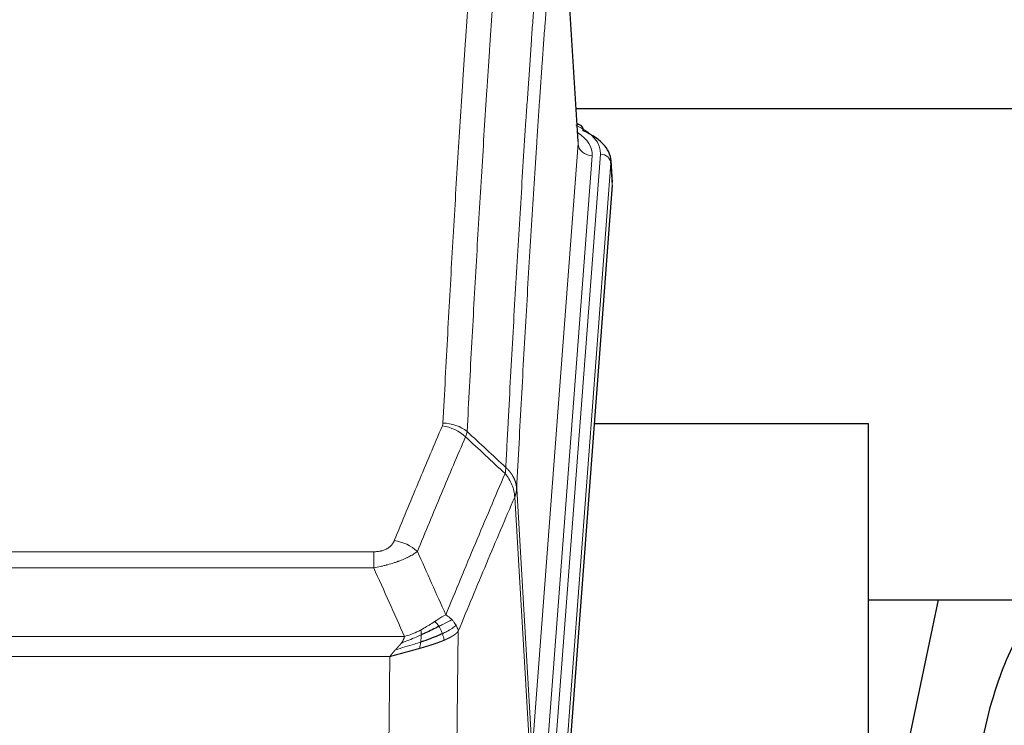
# Model space of a CAD drawing. Header units: inches. Extents: x 0 to 23760, y -13 to 16800.
# Tile 259 of 279: x 19527 to 19807, y 13836 to 14036. Entities that reach past the tile are written whole.
import ezdxf

# ---------------------------------------------------------------- set-up
doc = ezdxf.new("R2010")
doc.units = ezdxf.units.IN
doc.layers.add('1', color=7, linetype='Continuous', true_color=0xffffff)

msp = doc.modelspace()

# ---------------------------------------------------------------- linework, layer by layer
at = {"layer": '1', "color": 110, "linetype": 'Continuous', "lineweight": 13}
for p, q in [((19686.157, 14001.044), (19680.909, 14087.634)), ((19673.09, 13828.271), (19686.157, 14001.044)), ((19679.43, 13824.692), (19692.54, 13998.053)), ((19690.149, 13997.618), (19677.082, 13824.845)), ((19695.534, 13995.483), (19682.424, 13822.122)), ((19695.915, 13989.203), (19695.534, 13995.483)), ((19668.714, 13902.948), (19673.09, 13828.271)), ((19672.509, 13826.362), (19668.157, 13900.614)), ((19422.722, 13885.067), (19628.064, 13885.067)), ((19628.064, 13880.503), (19628.064, 13885.067)), ((19628.064, 13880.503), (19422.722, 13880.503)), ((19413.99, 13861.024), (19636.796, 13861.024)), ((19652.115, 13862.469), (19651.157, 13786.819)), ((19632.683, 13855.28), (19418.103, 13855.28)), ((19631.715, 13778.784), (19632.683, 13855.28))]:
    msp.add_line(p, q, dxfattribs=at)
at = {"layer": '1', "color": 2, "linetype": 'Continuous', "lineweight": 25}
for p, q in [((19686.161, 14001.62), (19680.911, 14088.256)), ((19685.533, 14011.014), (19851.717, 14011.014)), ((19686.793, 14006.327), (19685.849, 14006.762)), ((19695.921, 13989.986), (19695.54, 13996.269)), ((19695.915, 13989.203), (19682.797, 13815.75)), ((19768.733, 13921.439), (19690.79, 13921.439)), ((19768.733, 13732.638), (19768.733, 13921.439)), ((19768.695, 13871.36), (19840.44, 13871.36)), ((19788.576, 13871.358), (19768.733, 13777.202))]:
    msp.add_line(p, q, dxfattribs=at)
at = {"layer": '1', "color": 110, "linetype": 'Continuous', "lineweight": 13}
for centre, major_axis, ratio, start_param, end_param in [((19685.535, 14003.603), (1.258, 2.724), 0.6272114, 6.2831797, 6.7581181), ((19668.521, 13998.427), (24.034, 0.016), 0.461198, 6.2480186, 7.0671317), ((19666.129, 13997.992), (24.034, 0.016), 0.461198, 6.2480186, 6.8801307), ((19690.149, 14001.166), (3.989, -0.302), 0.8864705, 3.2608937, 4.7793301), ((19692.54, 13995.392), (2.991, -0.226), 0.8864705, 0.119301, 1.6377375), ((19647.573, 13912.527), (-9.188, 3.948), 0.8056434, 4.2999866, 5.045624), ((19647.76, 13913.319), (-9.987, 0.512), 0.8285973, 3.9974013, 4.7548106), ((19633.911, 13880.065), (9.245, -3.812), 0.7933159, 1.14397, 1.886928)]:
    msp.add_ellipse(centre, major_axis=major_axis, ratio=ratio, start_param=start_param, end_param=end_param, dxfattribs=at)
at = {"layer": '1', "color": 2, "linetype": 'Continuous', "lineweight": 25}
for centre, major_axis, ratio, start_param, end_param in [((19685.535, 14003.603), (1.258, 2.724), 0.6272114, 5.3993548, 6.2831797), ((19668.521, 13995.766), (27.03, 0.194), 0.4633579, 6.2451225, 7.0642357)]:
    msp.add_ellipse(centre, major_axis=major_axis, ratio=ratio, start_param=start_param, end_param=end_param, dxfattribs=at)
at = {"layer": '1', "color": 110, "linetype": 'Continuous', "lineweight": 13}
for points, knots in [([(19647.76, 13921.608), (19648.198, 13930.187), (19649.088, 13947.105), (19650.009, 13963.547), (19650.711, 13975.7), (19650.947, 13979.721), (19651.422, 13987.704), (19651.662, 13991.666), (19652.388, 14003.461), (19652.879, 14011.203), (19653.502, 14020.727), (19653.628, 14022.624), (19653.879, 14026.403), (19654.257, 14032.047), (19654.64, 14037.621), (19655.41, 14048.676), (19656.453, 14063.165), (19658.06, 14084.149), (19659.161, 14097.64), (19659.718, 14104.259)], [0, 0, 0, 0, 0.125, 0.25, 0.25, 0.3125, 0.3125, 0.375, 0.375, 0.5, 0.5, 0.53125, 0.53125, 0.5625, 0.625, 0.625, 0.75, 0.875, 1, 1, 1, 1]), ([(19666.602, 14101.67), (19666.044, 14095.058), (19664.941, 14081.583), (19663.332, 14060.623), (19662.288, 14046.15), (19661.516, 14035.109), (19661.133, 14029.541), (19660.755, 14023.903), (19660.503, 14020.129), (19660.378, 14018.234), (19659.753, 14008.721), (19659.261, 14000.988), (19658.535, 13989.207), (19658.295, 13985.25), (19657.818, 13977.277), (19657.582, 13973.26), (19656.879, 13961.122), (19655.957, 13944.699), (19655.066, 13927.8), (19654.628, 13919.232)], [0, 0, 0, 0, 0.125, 0.25, 0.375, 0.375, 0.4375, 0.46875, 0.46875, 0.5, 0.5, 0.625, 0.625, 0.6875, 0.6875, 0.75, 0.75, 0.875, 1, 1, 1, 1]), ([(19665.624, 13909.009), (19665.68, 13910.1), (19665.736, 13911.188), (19665.848, 13913.361), (19666.016, 13916.614), (19666.412, 13924.164), (19666.756, 13930.566), (19667.449, 13943.275), (19668.389, 13959.973), (19669.848, 13984.274), (19670.852, 13999.979), (19671.426, 14008.673), (19671.49, 14009.637), (19671.618, 14011.561), (19671.81, 14014.441), (19672.262, 14021.12), (19672.653, 14026.772), (19672.982, 14031.443), (19673.048, 14032.375), (19673.18, 14034.235), (19673.378, 14037.019), (19673.843, 14043.473), (19674.246, 14048.931), (19675.057, 14059.75), (19676.154, 14073.915), (19677.282, 14087.559), (19677.853, 14094.25)], [0, 0, 0, 0, 0.015625, 0.015625, 0.03125, 0.0625, 0.125, 0.125, 0.25, 0.375, 0.5, 0.5, 0.515625, 0.515625, 0.53125, 0.5625, 0.625, 0.625, 0.640625, 0.640625, 0.65625, 0.6875, 0.75, 0.75, 0.875, 1, 1, 1, 1]), ([(19680.909, 14087.634), (19680.339, 14080.961), (19679.215, 14067.355), (19678.12, 14053.23), (19677.311, 14042.442), (19676.909, 14037), (19676.446, 14030.565), (19676.248, 14027.789), (19676.116, 14025.934), (19676.051, 14025.005), (19675.723, 14020.348), (19675.333, 14014.712), (19674.882, 14008.053), (19674.69, 14005.182), (19674.563, 14003.263), (19674.499, 14002.302), (19673.927, 13993.634), (19672.925, 13977.977), (19671.471, 13953.75), (19670.064, 13928.782), (19669.159, 13911.642), (19668.714, 13902.948)], [0, 0, 0, 0, 0.125, 0.25, 0.25, 0.3125, 0.34375, 0.359375, 0.359375, 0.375, 0.375, 0.4375, 0.46875, 0.484375, 0.484375, 0.5, 0.5, 0.625, 0.75, 0.875, 1, 1, 1, 1]), ([(19633.911, 13888.221), (19635.045, 13890.982), (19636.18, 13893.732), (19638.453, 13899.21), (19639.59, 13901.937), (19643.006, 13910.086), (19645.287, 13915.472), (19647.573, 13920.813)], [0, 0, 0, 0, 0.25, 0.25, 0.5, 0.5, 1, 1, 1, 1]), ([(19647.76, 13921.608), (19647.753, 13921.474), (19647.734, 13921.34), (19647.672, 13921.075), (19647.628, 13920.944), (19647.573, 13920.813)], [0, 0, 0, 0, 0.5, 0.5, 1, 1, 1, 1]), ([(19654.169, 13917.726), (19651.881, 13912.39), (19649.597, 13907.008), (19646.177, 13898.867), (19645.038, 13896.142), (19642.763, 13890.67), (19641.627, 13887.922), (19640.491, 13885.163)], [0, 0, 0, 0, 0.5, 0.5, 0.75, 0.75, 1, 1, 1, 1]), ([(19665.624, 13909.009), (19665.604, 13908.746), (19665.588, 13908.459), (19665.53, 13907.869), (19665.487, 13907.566), (19665.412, 13907.272)], [0, 0, 0, 0, 0.5, 0.5, 1, 1, 1, 1]), ([(19665.624, 13909.009), (19665.637, 13908.998), (19665.662, 13908.975), (19665.7, 13908.941), (19665.738, 13908.906), (19665.777, 13908.87), (19665.815, 13908.835), (19665.853, 13908.798), (19665.892, 13908.761), (19665.931, 13908.724), (19665.969, 13908.686), (19666.008, 13908.648), (19666.047, 13908.61), (19666.086, 13908.571), (19666.125, 13908.531), (19666.164, 13908.491), (19666.203, 13908.45), (19666.242, 13908.409), (19666.281, 13908.368), (19666.321, 13908.325), (19666.36, 13908.283), (19666.399, 13908.24), (19666.438, 13908.196), (19666.477, 13908.152), (19666.517, 13908.108), (19666.556, 13908.063), (19666.595, 13908.017), (19666.634, 13907.971), (19666.673, 13907.924), (19666.712, 13907.877), (19666.751, 13907.829), (19666.79, 13907.781), (19666.829, 13907.732), (19666.867, 13907.683), (19666.906, 13907.633), (19666.945, 13907.583), (19666.983, 13907.532), (19667.021, 13907.481), (19667.059, 13907.429), (19667.097, 13907.376), (19667.135, 13907.323), (19667.173, 13907.27), (19667.21, 13907.215), (19667.248, 13907.161), (19667.285, 13907.105), (19667.321, 13907.05), (19667.358, 13906.993), (19667.395, 13906.936), (19667.431, 13906.879), (19667.467, 13906.821), (19667.503, 13906.762), (19667.538, 13906.703), (19667.573, 13906.643), (19667.608, 13906.583), (19667.643, 13906.522), (19667.677, 13906.461), (19667.711, 13906.399), (19667.744, 13906.336), (19667.778, 13906.273), (19667.813, 13906.205), (19667.85, 13906.132), (19667.888, 13906.055), (19667.926, 13905.977), (19667.962, 13905.898), (19667.998, 13905.82), (19668.033, 13905.741), (19668.068, 13905.662), (19668.101, 13905.582), (19668.134, 13905.502), (19668.165, 13905.423), (19668.196, 13905.342), (19668.226, 13905.262), (19668.255, 13905.182), (19668.284, 13905.101), (19668.311, 13905.02), (19668.338, 13904.939), (19668.364, 13904.857), (19668.388, 13904.776), (19668.413, 13904.694), (19668.436, 13904.612), (19668.458, 13904.53), (19668.479, 13904.448), (19668.5, 13904.365), (19668.52, 13904.283), (19668.538, 13904.2), (19668.556, 13904.117), (19668.573, 13904.034), (19668.589, 13903.951), (19668.605, 13903.868), (19668.619, 13903.785), (19668.633, 13903.701), (19668.645, 13903.618), (19668.657, 13903.534), (19668.668, 13903.451), (19668.678, 13903.367), (19668.687, 13903.283), (19668.695, 13903.199), (19668.702, 13903.116), (19668.708, 13903.032), (19668.712, 13902.976), (19668.714, 13902.948)], [0, 0, 0, 0, 0.0069372, 0.0139334, 0.0209887, 0.028103, 0.0352764, 0.0425088, 0.0498003, 0.0571509, 0.0645605, 0.0720292, 0.0795569, 0.0871437, 0.0947896, 0.1024945, 0.1102584, 0.1180815, 0.1259636, 0.1339048, 0.141905, 0.1499643, 0.1580827, 0.1662601, 0.1744966, 0.1827922, 0.1911468, 0.1995605, 0.2080333, 0.2165651, 0.225156, 0.233806, 0.2425151, 0.2512832, 0.2601104, 0.2689967, 0.277942, 0.2869465, 0.29601, 0.3051325, 0.3143142, 0.3235549, 0.3328547, 0.3422136, 0.3516315, 0.3611085, 0.3706446, 0.3802398, 0.3898941, 0.3996074, 0.4093798, 0.4192113, 0.4291019, 0.4390515, 0.4490602, 0.459128, 0.4692549, 0.4794409, 0.4896859, 0.4999901, 0.5124905, 0.524991, 0.5374914, 0.5499918, 0.5624922, 0.5749926, 0.587493, 0.5999934, 0.6124937, 0.6249941, 0.6374944, 0.6499948, 0.6624951, 0.6749954, 0.6874957, 0.699996, 0.7124963, 0.7249966, 0.7374968, 0.7499971, 0.7624973, 0.7749976, 0.7874978, 0.799998, 0.8124982, 0.8249984, 0.8374986, 0.8499988, 0.8624989, 0.8749991, 0.8874992, 0.8999993, 0.9124995, 0.9249996, 0.9374997, 0.9499998, 0.9624998, 0.9749999, 0.9875, 1, 1, 1, 1]), ([(19648.559, 13867.115), (19649.956, 13870.53), (19651.356, 13873.928), (19654.158, 13880.69), (19655.561, 13884.054), (19659.774, 13894.093), (19662.59, 13900.717), (19665.412, 13907.272)], [0, 0, 0, 0, 0.25, 0.25, 0.5, 0.5, 1, 1, 1, 1]), ([(19665.412, 13907.272), (19665.821, 13906.789), (19666.194, 13906.279), (19666.852, 13905.215), (19667.138, 13904.662), (19667.609, 13903.531), (19667.795, 13902.952), (19668.058, 13901.785), (19668.136, 13901.197), (19668.157, 13900.614)], [0, 0, 0, 0, 0.25, 0.25, 0.5, 0.5, 0.75, 0.75, 1, 1, 1, 1]), ([(19668.714, 13902.948), (19668.713, 13902.941), (19668.712, 13902.915), (19668.708, 13902.858), (19668.702, 13902.766), (19668.69, 13902.64), (19668.671, 13902.478), (19668.643, 13902.28), (19668.601, 13902.048), (19668.557, 13901.849), (19668.518, 13901.695), (19668.493, 13901.599), (19668.467, 13901.505), (19668.44, 13901.414), (19668.413, 13901.324), (19668.385, 13901.237), (19668.357, 13901.152), (19668.328, 13901.068), (19668.3, 13900.988), (19668.271, 13900.909), (19668.243, 13900.832), (19668.214, 13900.758), (19668.186, 13900.685), (19668.167, 13900.638), (19668.157, 13900.614)], [0, 0, 0, 0, 0.0092499, 0.0337179, 0.073404, 0.128308, 0.1984299, 0.2837694, 0.3843264, 0.5001005, 0.5424888, 0.5838484, 0.6241794, 0.6634821, 0.7017567, 0.7390032, 0.7752221, 0.8104134, 0.8445775, 0.8777146, 0.909825, 0.9409091, 0.9709673, 1, 1, 1, 1]), ([(19668.157, 13900.614), (19665.472, 13894.381), (19662.792, 13888.086), (19658.781, 13878.55), (19657.446, 13875.355), (19654.778, 13868.936), (19653.446, 13865.71), (19652.115, 13862.469)], [0, 0, 0, 0, 0.5, 0.5, 0.75, 0.75, 1, 1, 1, 1]), ([(19633.911, 13888.221), (19633.89, 13888.17), (19633.868, 13888.119), (19633.822, 13888.017), (19633.798, 13887.966), (19633.722, 13887.815), (19633.668, 13887.715), (19633.55, 13887.517), (19633.487, 13887.42), (19633.35, 13887.227), (19633.277, 13887.132), (19633.119, 13886.944), (19633.035, 13886.851), (19632.9, 13886.715), (19632.854, 13886.669), (19632.757, 13886.58), (19632.707, 13886.535), (19632.554, 13886.404), (19632.446, 13886.32), (19632.218, 13886.157), (19632.098, 13886.078), (19631.908, 13885.965), (19631.811, 13885.91), (19631.71, 13885.856), (19631.642, 13885.821), (19631.607, 13885.804), (19631.433, 13885.718), (19631.289, 13885.655), (19630.842, 13885.478), (19630.525, 13885.379), (19630.105, 13885.279), (19630.019, 13885.26), (19629.847, 13885.225), (19629.76, 13885.209), (19629.498, 13885.165), (19629.322, 13885.141), (19628.967, 13885.104), (19628.789, 13885.09), (19628.428, 13885.071), (19628.247, 13885.067), (19628.064, 13885.067)], [0, 0, 0, 0, 0.03125, 0.03125, 0.0625, 0.0625, 0.125, 0.125, 0.1875, 0.1875, 0.25, 0.25, 0.3125, 0.3125, 0.34375, 0.34375, 0.375, 0.375, 0.4375, 0.4375, 0.5, 0.5, 0.53125, 0.546875, 0.546875, 0.5625, 0.5625, 0.625, 0.625, 0.75, 0.75, 0.78125, 0.78125, 0.8125, 0.8125, 0.875, 0.875, 0.9375, 0.9375, 1, 1, 1, 1]), ([(19640.491, 13885.163), (19640.194, 13884.93), (19639.867, 13884.699), (19639.154, 13884.242), (19638.768, 13884.015), (19638.14, 13883.679), (19637.868, 13883.54), (19637.582, 13883.401), (19637.467, 13883.346), (19637.409, 13883.318), (19637.234, 13883.236), (19637.115, 13883.181), (19636.513, 13882.91), (19636.003, 13882.699), (19635.331, 13882.443), (19635.195, 13882.393), (19634.988, 13882.317), (19634.918, 13882.292), (19634.779, 13882.242), (19634.709, 13882.218), (19634.356, 13882.095), (19634.07, 13881.999), (19633.193, 13881.718), (19632.589, 13881.54), (19631.885, 13881.351), (19631.807, 13881.33), (19631.649, 13881.289), (19631.57, 13881.268), (19631.332, 13881.207), (19631.172, 13881.167), (19630.693, 13881.05), (19630.37, 13880.974), (19629.395, 13880.757), (19628.735, 13880.624), (19628.064, 13880.503)], [0, 0, 0, 0, 0.125, 0.125, 0.25, 0.25, 0.3125, 0.328125, 0.328125, 0.34375, 0.34375, 0.375, 0.375, 0.5, 0.5, 0.53125, 0.53125, 0.546875, 0.546875, 0.5625, 0.5625, 0.625, 0.625, 0.75, 0.75, 0.765625, 0.765625, 0.78125, 0.78125, 0.8125, 0.8125, 0.875, 0.875, 1, 1, 1, 1]), ([(19648.559, 13867.115), (19647.865, 13866.788), (19647.099, 13866.322), (19645.972, 13865.602), (19645.682, 13865.414), (19645.383, 13865.22)], [0, 0, 0, 0, 0.75, 0.75, 1, 1, 1, 1]), ([(19650.265, 13865.771), (19650.143, 13865.894), (19650.015, 13866.016), (19649.682, 13866.311), (19649.472, 13866.483), (19649.03, 13866.81), (19648.799, 13866.967), (19648.559, 13867.115)], [0, 0, 0, 0, 0.25, 0.25, 0.625, 0.625, 1, 1, 1, 1]), ([(19645.383, 13865.22), (19645.234, 13865.123), (19645.082, 13865.025), (19644.468, 13864.628), (19643.988, 13864.321), (19642.994, 13863.707), (19642.48, 13863.4), (19641.772, 13863.005), (19641.594, 13862.908), (19641.414, 13862.812)], [0, 0, 0, 0, 0.125, 0.125, 0.5, 0.5, 0.875, 0.875, 1, 1, 1, 1]), ([(19646.607, 13863.84), (19646.509, 13863.995), (19646.407, 13864.143), (19646.15, 13864.487), (19645.993, 13864.671), (19645.682, 13864.986), (19645.529, 13865.118), (19645.383, 13865.22)], [0, 0, 0, 0, 0.25, 0.25, 0.625, 0.625, 1, 1, 1, 1]), ([(19650.265, 13865.771), (19649.567, 13865.388), (19648.696, 13864.916), (19647.335, 13864.21), (19646.979, 13864.027), (19646.607, 13863.84)], [0, 0, 0, 0, 0.75, 0.75, 1, 1, 1, 1]), ([(19647.593, 13861.767), (19647.562, 13861.855), (19647.53, 13861.944), (19647.396, 13862.301), (19647.282, 13862.572), (19647.033, 13863.1), (19646.897, 13863.358), (19646.705, 13863.683), (19646.657, 13863.762), (19646.607, 13863.84)], [0, 0, 0, 0, 0.125, 0.125, 0.5, 0.5, 0.875, 0.875, 1, 1, 1, 1]), ([(19651.476, 13864.182), (19650.863, 13863.598), (19649.968, 13862.99), (19648.438, 13862.175), (19648.028, 13861.971), (19647.593, 13861.767)], [0, 0, 0, 0, 0.75, 0.75, 1, 1, 1, 1]), ([(19651.476, 13864.182), (19651.437, 13864.252), (19651.397, 13864.321), (19651.229, 13864.597), (19651.09, 13864.801), (19650.786, 13865.199), (19650.622, 13865.394), (19650.387, 13865.646), (19650.327, 13865.709), (19650.265, 13865.771)], [0, 0, 0, 0, 0.125, 0.125, 0.5, 0.5, 0.875, 0.875, 1, 1, 1, 1]), ([(19652.115, 13862.469), (19652.031, 13862.903), (19651.889, 13863.336), (19651.626, 13863.903), (19651.554, 13864.043), (19651.476, 13864.182)], [0, 0, 0, 0, 0.75, 0.75, 1, 1, 1, 1]), ([(19641.564, 13861.443), (19641.106, 13861.239), (19640.643, 13861.035), (19638.772, 13860.23), (19637.335, 13859.647), (19635.925, 13859.125)], [0, 0, 0, 0, 0.25, 0.25, 1, 1, 1, 1]), ([(19635.925, 13859.125), (19635.933, 13859.136), (19635.949, 13859.157), (19635.973, 13859.189), (19635.996, 13859.221), (19636.019, 13859.253), (19636.041, 13859.284), (19636.064, 13859.316), (19636.086, 13859.347), (19636.107, 13859.379), (19636.129, 13859.41), (19636.15, 13859.441), (19636.17, 13859.472), (19636.191, 13859.503), (19636.211, 13859.534), (19636.23, 13859.565), (19636.25, 13859.595), (19636.269, 13859.626), (19636.287, 13859.656), (19636.306, 13859.687), (19636.324, 13859.717), (19636.341, 13859.747), (19636.359, 13859.777), (19636.376, 13859.807), (19636.392, 13859.837), (19636.409, 13859.867), (19636.425, 13859.896), (19636.44, 13859.926), (19636.456, 13859.955), (19636.471, 13859.984), (19636.485, 13860.014), (19636.5, 13860.043), (19636.514, 13860.072), (19636.527, 13860.101), (19636.541, 13860.13), (19636.554, 13860.158), (19636.566, 13860.187), (19636.579, 13860.216), (19636.591, 13860.244), (19636.603, 13860.272), (19636.614, 13860.3), (19636.625, 13860.329), (19636.636, 13860.357), (19636.646, 13860.385), (19636.656, 13860.412), (19636.666, 13860.44), (19636.675, 13860.468), (19636.684, 13860.495), (19636.693, 13860.523), (19636.701, 13860.55), (19636.709, 13860.577), (19636.717, 13860.604), (19636.725, 13860.631), (19636.732, 13860.658), (19636.738, 13860.685), (19636.745, 13860.711), (19636.751, 13860.738), (19636.757, 13860.765), (19636.762, 13860.791), (19636.767, 13860.817), (19636.772, 13860.843), (19636.776, 13860.869), (19636.78, 13860.895), (19636.784, 13860.921), (19636.788, 13860.947), (19636.791, 13860.973), (19636.793, 13860.998), (19636.795, 13861.015), (19636.796, 13861.024)], [0, 0, 0, 0, 0.0185022, 0.0368847, 0.0551481, 0.073293, 0.0913199, 0.1092294, 0.1270222, 0.1446988, 0.1622598, 0.1797059, 0.1970378, 0.2142561, 0.2313614, 0.2483544, 0.265236, 0.2820066, 0.2986672, 0.3152184, 0.331661, 0.3479958, 0.3642235, 0.380345, 0.3963611, 0.4122725, 0.4280803, 0.4437851, 0.459388, 0.4748898, 0.4902915, 0.5055939, 0.5207981, 0.535905, 0.5509156, 0.565831, 0.5806521, 0.5953801, 0.6100159, 0.6245607, 0.6390157, 0.6533819, 0.6676604, 0.6818526, 0.6959596, 0.7099825, 0.7239227, 0.7377815, 0.75156, 0.7652597, 0.7788818, 0.7924277, 0.8058989, 0.8192966, 0.8326224, 0.8458776, 0.8590638, 0.8721825, 0.8852351, 0.8982233, 0.9111485, 0.9240124, 0.9368166, 0.9495628, 0.9622525, 0.9748874, 0.9874694, 1, 1, 1, 1]), ([(19641.414, 13862.812), (19641.053, 13862.62), (19640.686, 13862.435), (19639.192, 13861.732), (19638.016, 13861.289), (19636.796, 13861.024)], [0, 0, 0, 0, 0.25, 0.25, 1, 1, 1, 1]), ([(19641.395, 13859.382), (19641.407, 13859.47), (19641.419, 13859.557), (19641.464, 13859.91), (19641.492, 13860.179), (19641.536, 13860.704), (19641.551, 13860.962), (19641.561, 13861.286), (19641.563, 13861.365), (19641.564, 13861.443)], [0, 0, 0, 0, 0.125, 0.125, 0.5, 0.5, 0.875, 0.875, 1, 1, 1, 1]), ([(19641.564, 13861.443), (19641.566, 13861.598), (19641.564, 13861.746), (19641.551, 13862.089), (19641.535, 13862.273), (19641.486, 13862.585), (19641.454, 13862.714), (19641.414, 13862.812)], [0, 0, 0, 0, 0.25, 0.25, 0.625, 0.625, 1, 1, 1, 1]), ([(19648.083, 13859.921), (19648.012, 13860.282), (19647.913, 13860.741), (19647.711, 13861.416), (19647.655, 13861.59), (19647.593, 13861.767)], [0, 0, 0, 0, 0.75, 0.75, 1, 1, 1, 1]), ([(19652.115, 13862.469), (19652.109, 13862.462), (19652.097, 13862.448), (19652.079, 13862.426), (19652.061, 13862.405), (19652.042, 13862.384), (19652.024, 13862.362), (19652.005, 13862.341), (19651.986, 13862.32), (19651.967, 13862.299), (19651.948, 13862.278), (19651.928, 13862.258), (19651.909, 13862.237), (19651.889, 13862.216), (19651.869, 13862.196), (19651.849, 13862.175), (19651.829, 13862.155), (19651.808, 13862.135), (19651.788, 13862.114), (19651.767, 13862.094), (19651.746, 13862.074), (19651.725, 13862.054), (19651.704, 13862.034), (19651.683, 13862.015), (19651.662, 13861.995), (19651.64, 13861.975), (19651.619, 13861.956), (19651.597, 13861.937), (19651.575, 13861.917), (19651.553, 13861.898), (19651.531, 13861.879), (19651.509, 13861.86), (19651.486, 13861.841), (19651.464, 13861.822), (19651.441, 13861.803), (19651.419, 13861.784), (19651.396, 13861.766), (19651.373, 13861.747), (19651.35, 13861.729), (19651.327, 13861.71), (19651.304, 13861.692), (19651.281, 13861.674), (19651.258, 13861.656), (19651.234, 13861.637), (19651.211, 13861.619), (19651.187, 13861.602), (19651.164, 13861.584), (19651.14, 13861.566), (19651.116, 13861.548), (19651.092, 13861.531), (19651.068, 13861.513), (19651.044, 13861.496), (19651.02, 13861.479), (19650.996, 13861.462), (19650.972, 13861.444), (19650.948, 13861.427), (19650.923, 13861.41), (19650.899, 13861.394), (19650.875, 13861.377), (19650.85, 13861.36), (19650.826, 13861.343), (19650.801, 13861.327), (19650.776, 13861.31), (19650.752, 13861.294), (19650.727, 13861.278), (19650.702, 13861.261), (19650.678, 13861.245), (19650.653, 13861.229), (19650.628, 13861.213), (19650.603, 13861.197), (19650.578, 13861.182), (19650.553, 13861.166), (19650.528, 13861.15), (19650.503, 13861.135), (19650.479, 13861.119), (19650.454, 13861.104), (19650.429, 13861.088), (19650.403, 13861.073), (19650.378, 13861.058), (19650.353, 13861.043), (19650.328, 13861.028), (19650.303, 13861.013), (19650.278, 13860.998), (19650.253, 13860.983), (19650.228, 13860.969), (19650.203, 13860.954), (19650.178, 13860.94), (19650.153, 13860.925), (19650.128, 13860.911), (19650.103, 13860.897), (19650.078, 13860.882), (19650.053, 13860.868), (19650.028, 13860.854), (19650.003, 13860.84), (19649.978, 13860.826), (19649.953, 13860.813), (19649.928, 13860.799), (19649.903, 13860.785), (19649.878, 13860.772), (19649.853, 13860.758), (19649.828, 13860.745), (19649.803, 13860.731), (19649.778, 13860.718), (19649.754, 13860.705), (19649.729, 13860.692), (19649.704, 13860.679), (19649.679, 13860.666), (19649.655, 13860.653), (19649.63, 13860.64), (19649.606, 13860.627), (19649.581, 13860.615), (19649.557, 13860.602), (19649.532, 13860.589), (19649.508, 13860.577), (19649.483, 13860.565), (19649.459, 13860.552), (19649.435, 13860.54), (19649.411, 13860.528), (19649.386, 13860.516), (19649.362, 13860.504), (19649.338, 13860.492), (19649.314, 13860.48), (19649.29, 13860.468), (19649.267, 13860.457), (19649.243, 13860.445), (19649.219, 13860.434), (19649.195, 13860.422), (19649.172, 13860.411), (19649.148, 13860.399), (19649.125, 13860.388), (19649.101, 13860.377), (19649.078, 13860.366), (19649.055, 13860.355), (19649.032, 13860.344), (19649.008, 13860.333), (19648.985, 13860.322), (19648.963, 13860.311), (19648.94, 13860.3), (19648.917, 13860.29), (19648.894, 13860.279), (19648.871, 13860.269), (19648.849, 13860.258), (19648.826, 13860.248), (19648.804, 13860.238), (19648.782, 13860.228), (19648.76, 13860.217), (19648.737, 13860.207), (19648.715, 13860.197), (19648.694, 13860.188), (19648.672, 13860.178), (19648.65, 13860.168), (19648.628, 13860.158), (19648.607, 13860.149), (19648.585, 13860.139), (19648.564, 13860.129), (19648.543, 13860.12), (19648.521, 13860.111), (19648.5, 13860.101), (19648.479, 13860.092), (19648.459, 13860.083), (19648.438, 13860.074), (19648.417, 13860.065), (19648.397, 13860.056), (19648.376, 13860.047), (19648.356, 13860.038), (19648.336, 13860.029), (19648.316, 13860.021), (19648.296, 13860.012), (19648.276, 13860.003), (19648.256, 13859.995), (19648.236, 13859.986), (19648.217, 13859.978), (19648.197, 13859.97), (19648.178, 13859.961), (19648.159, 13859.953), (19648.14, 13859.945), (19648.121, 13859.937), (19648.102, 13859.929), (19648.089, 13859.924), (19648.083, 13859.921)], [0, 0, 0, 0, 0.0080212, 0.0160154, 0.0239827, 0.0319231, 0.0398365, 0.0477229, 0.0555824, 0.0634149, 0.0712205, 0.0789992, 0.0867509, 0.0944756, 0.1021734, 0.1098443, 0.1174881, 0.1251051, 0.1326951, 0.1402581, 0.1477942, 0.1553034, 0.1627856, 0.1702408, 0.1776691, 0.1850704, 0.1924448, 0.1997923, 0.2071128, 0.2144063, 0.2216729, 0.2289126, 0.2361253, 0.243311, 0.2504698, 0.2576016, 0.2647065, 0.2717845, 0.2788355, 0.2858595, 0.2928566, 0.2998268, 0.30677, 0.3136862, 0.3205755, 0.3274379, 0.3342733, 0.3410817, 0.3478632, 0.3546178, 0.3613454, 0.3680461, 0.3747198, 0.3813665, 0.3879863, 0.3945792, 0.4011451, 0.4076841, 0.4141961, 0.4206811, 0.4271393, 0.4335704, 0.4399746, 0.4463519, 0.4527022, 0.4590256, 0.465322, 0.4715915, 0.477834, 0.4840496, 0.4902382, 0.4963999, 0.5025346, 0.5086424, 0.5147232, 0.5207771, 0.526804, 0.532804, 0.5387771, 0.5447232, 0.5506423, 0.5565345, 0.5623997, 0.568238, 0.5740494, 0.5798338, 0.5855912, 0.5913217, 0.5970253, 0.6027019, 0.6083515, 0.6139742, 0.61957, 0.6251388, 0.6306807, 0.6361956, 0.6416836, 0.6471446, 0.6525787, 0.6579858, 0.663366, 0.6687192, 0.6740455, 0.6793448, 0.6846172, 0.6898627, 0.6950812, 0.7002727, 0.7054373, 0.710575, 0.7156857, 0.7207694, 0.7258262, 0.7308561, 0.735859, 0.740835, 0.745784, 0.7507061, 0.7556012, 0.7604694, 0.7653107, 0.7701249, 0.7749123, 0.7796727, 0.7844061, 0.7891127, 0.7937922, 0.7984448, 0.8030705, 0.8076692, 0.812241, 0.8167858, 0.8213037, 0.8257947, 0.8302587, 0.8346957, 0.8391058, 0.843489, 0.8478452, 0.8521745, 0.8564768, 0.8607522, 0.8650006, 0.8692221, 0.8734166, 0.8775842, 0.8817249, 0.8858386, 0.8899254, 0.8939852, 0.8980181, 0.902024, 0.906003, 0.909955, 0.9138802, 0.9177783, 0.9216495, 0.9254938, 0.9293111, 0.9331015, 0.936865, 0.9406015, 0.944311, 0.9479937, 0.9516493, 0.9552781, 0.9588799, 0.9624547, 0.9660026, 0.9695236, 0.9730176, 0.9764847, 0.9799249, 0.9833381, 0.9867243, 0.9900837, 0.993416, 0.9967215, 1, 1, 1, 1]), ([(19641.395, 13859.382), (19640.817, 13859.192), (19640.229, 13859.004), (19637.856, 13858.262), (19636.026, 13857.732), (19634.254, 13857.228)], [0, 0, 0, 0, 0.25, 0.25, 1, 1, 1, 1]), ([(19634.254, 13857.228), (19634.268, 13857.243), (19634.296, 13857.273), (19634.338, 13857.318), (19634.378, 13857.362), (19634.418, 13857.405), (19634.456, 13857.446), (19634.493, 13857.487), (19634.53, 13857.526), (19634.565, 13857.564), (19634.599, 13857.601), (19634.632, 13857.637), (19634.665, 13857.672), (19634.696, 13857.705), (19634.726, 13857.738), (19634.755, 13857.769), (19634.782, 13857.799), (19634.809, 13857.828), (19634.835, 13857.856), (19634.86, 13857.883), (19634.883, 13857.909), (19634.906, 13857.933), (19634.928, 13857.956), (19634.948, 13857.979), (19634.968, 13858), (19634.986, 13858.02), (19635.003, 13858.038), (19635.02, 13858.056), (19635.035, 13858.072), (19635.049, 13858.088), (19635.062, 13858.102), (19635.074, 13858.115), (19635.085, 13858.127), (19635.095, 13858.138), (19635.104, 13858.148), (19635.112, 13858.156), (19635.119, 13858.164), (19635.124, 13858.17), (19635.129, 13858.175), (19635.142, 13858.189), (19635.162, 13858.212), (19635.191, 13858.244), (19635.22, 13858.276), (19635.248, 13858.308), (19635.276, 13858.34), (19635.304, 13858.371), (19635.331, 13858.402), (19635.358, 13858.433), (19635.385, 13858.463), (19635.411, 13858.494), (19635.437, 13858.524), (19635.463, 13858.554), (19635.488, 13858.583), (19635.513, 13858.613), (19635.538, 13858.642), (19635.562, 13858.671), (19635.586, 13858.7), (19635.61, 13858.728), (19635.633, 13858.756), (19635.656, 13858.784), (19635.679, 13858.812), (19635.701, 13858.839), (19635.723, 13858.866), (19635.745, 13858.893), (19635.766, 13858.92), (19635.787, 13858.946), (19635.808, 13858.973), (19635.828, 13858.999), (19635.848, 13859.024), (19635.868, 13859.05), (19635.887, 13859.075), (19635.906, 13859.1), (19635.919, 13859.117), (19635.925, 13859.125)], [0, 0, 0, 0, 0.0247661, 0.0489206, 0.0724636, 0.0953949, 0.1177147, 0.1394229, 0.1605195, 0.1810045, 0.2008779, 0.2201398, 0.23879, 0.2568287, 0.2742558, 0.2910713, 0.3072753, 0.3228676, 0.3378484, 0.3522176, 0.3659752, 0.3791212, 0.3916556, 0.4035785, 0.4148897, 0.4255894, 0.4356775, 0.445154, 0.454019, 0.4622723, 0.4699141, 0.4769443, 0.4833629, 0.48917, 0.4943654, 0.4989493, 0.5029216, 0.5062824, 0.5090316, 0.5111692, 0.5284651, 0.5456049, 0.5625886, 0.5794163, 0.5960881, 0.612604, 0.6289642, 0.6451687, 0.6612176, 0.6771111, 0.6928491, 0.7084319, 0.7238594, 0.7391318, 0.7542492, 0.7692118, 0.7840195, 0.7986726, 0.8131712, 0.8275153, 0.8417051, 0.8557408, 0.8696224, 0.8833501, 0.8969241, 0.9103445, 0.9236114, 0.936725, 0.9496856, 0.9624932, 0.975148, 0.9876502, 1, 1, 1, 1]), ([(19648.083, 13859.921), (19648.069, 13859.915), (19648.039, 13859.903), (19647.995, 13859.884), (19647.951, 13859.865), (19647.906, 13859.847), (19647.862, 13859.828), (19647.817, 13859.81), (19647.772, 13859.792), (19647.728, 13859.773), (19647.683, 13859.755), (19647.638, 13859.737), (19647.592, 13859.719), (19647.547, 13859.7), (19647.502, 13859.682), (19647.456, 13859.664), (19647.411, 13859.646), (19647.365, 13859.628), (19647.32, 13859.61), (19647.274, 13859.592), (19647.228, 13859.574), (19647.182, 13859.556), (19647.136, 13859.539), (19647.09, 13859.521), (19647.043, 13859.503), (19646.997, 13859.485), (19646.951, 13859.468), (19646.904, 13859.45), (19646.858, 13859.432), (19646.811, 13859.415), (19646.764, 13859.397), (19646.718, 13859.38), (19646.671, 13859.362), (19646.624, 13859.345), (19646.577, 13859.328), (19646.53, 13859.31), (19646.483, 13859.293), (19646.436, 13859.276), (19646.388, 13859.259), (19646.341, 13859.242), (19646.294, 13859.224), (19646.246, 13859.207), (19646.199, 13859.19), (19646.151, 13859.173), (19646.103, 13859.156), (19646.056, 13859.139), (19646.008, 13859.122), (19645.96, 13859.106), (19645.912, 13859.089), (19645.864, 13859.072), (19645.816, 13859.055), (19645.768, 13859.038), (19645.72, 13859.022), (19645.672, 13859.005), (19645.624, 13858.989), (19645.576, 13858.972), (19645.528, 13858.955), (19645.479, 13858.939), (19645.431, 13858.922), (19645.383, 13858.906), (19645.334, 13858.89), (19645.286, 13858.873), (19645.237, 13858.857), (19645.189, 13858.841), (19645.14, 13858.824), (19645.092, 13858.808), (19645.043, 13858.792), (19644.994, 13858.776), (19644.946, 13858.76), (19644.897, 13858.744), (19644.848, 13858.728), (19644.799, 13858.712), (19644.75, 13858.696), (19644.702, 13858.68), (19644.653, 13858.664), (19644.604, 13858.648), (19644.555, 13858.632), (19644.506, 13858.616), (19644.457, 13858.601), (19644.408, 13858.585), (19644.359, 13858.569), (19644.31, 13858.554), (19644.261, 13858.538), (19644.212, 13858.522), (19644.163, 13858.507), (19644.114, 13858.491), (19644.065, 13858.476), (19644.016, 13858.46), (19643.966, 13858.445), (19643.917, 13858.43), (19643.868, 13858.414), (19643.819, 13858.399), (19643.77, 13858.384), (19643.721, 13858.368), (19643.672, 13858.353), (19643.622, 13858.338), (19643.573, 13858.323), (19643.524, 13858.308), (19643.475, 13858.293), (19643.426, 13858.278), (19643.377, 13858.263), (19643.327, 13858.248), (19643.278, 13858.233), (19643.229, 13858.218), (19643.18, 13858.203), (19643.131, 13858.188), (19643.081, 13858.173), (19643.032, 13858.158), (19642.983, 13858.143), (19642.934, 13858.129), (19642.885, 13858.114), (19642.836, 13858.099), (19642.787, 13858.085), (19642.738, 13858.07), (19642.688, 13858.055), (19642.639, 13858.041), (19642.59, 13858.026), (19642.541, 13858.012), (19642.492, 13857.997), (19642.443, 13857.983), (19642.394, 13857.968), (19642.345, 13857.954), (19642.296, 13857.94), (19642.247, 13857.925), (19642.198, 13857.911), (19642.149, 13857.897), (19642.101, 13857.882), (19642.052, 13857.868), (19642.003, 13857.854), (19641.954, 13857.84), (19641.905, 13857.826), (19641.857, 13857.812), (19641.808, 13857.798), (19641.759, 13857.783), (19641.71, 13857.769), (19641.662, 13857.755), (19641.613, 13857.741), (19641.565, 13857.727), (19641.516, 13857.714), (19641.467, 13857.7), (19641.419, 13857.686), (19641.371, 13857.672), (19641.322, 13857.658), (19641.274, 13857.644), (19641.225, 13857.631), (19641.177, 13857.617), (19641.129, 13857.603), (19641.097, 13857.594), (19641.08, 13857.589)], [0, 0, 0, 0, 0.0076941, 0.0153765, 0.0230472, 0.0307061, 0.0383534, 0.045989, 0.0536129, 0.061225, 0.0688255, 0.0764143, 0.0839914, 0.0915567, 0.0991104, 0.1066524, 0.1141827, 0.1217013, 0.1292082, 0.1367034, 0.1441869, 0.1516588, 0.1591189, 0.1665674, 0.1740041, 0.1814292, 0.1888426, 0.1962444, 0.2036344, 0.2110128, 0.2183794, 0.2257344, 0.2330778, 0.2404094, 0.2477294, 0.2550377, 0.2623343, 0.2696193, 0.2768926, 0.2841542, 0.2914041, 0.2986424, 0.305869, 0.313084, 0.3202872, 0.3274789, 0.3346588, 0.3418271, 0.3489838, 0.3561287, 0.3632621, 0.3703837, 0.3774937, 0.3845921, 0.3916788, 0.3987539, 0.4058173, 0.412869, 0.4199092, 0.4269376, 0.4339544, 0.4409596, 0.4479532, 0.454935, 0.4619053, 0.4688639, 0.4758109, 0.4827462, 0.4896699, 0.496582, 0.5034825, 0.5103713, 0.5172485, 0.524114, 0.5309679, 0.5378102, 0.5446409, 0.55146, 0.5582674, 0.5650632, 0.5718474, 0.57862, 0.5853809, 0.5921303, 0.598868, 0.6055941, 0.6123087, 0.6190116, 0.6257029, 0.6323825, 0.6390506, 0.6457071, 0.652352, 0.6589853, 0.665607, 0.672217, 0.6788155, 0.6854024, 0.6919777, 0.6985414, 0.7050935, 0.7116341, 0.718163, 0.7246804, 0.7311862, 0.7376804, 0.744163, 0.750634, 0.7570935, 0.7635413, 0.7699776, 0.7764024, 0.7828155, 0.7892171, 0.7956072, 0.8019856, 0.8083525, 0.8147079, 0.8210516, 0.8273839, 0.8337045, 0.8400136, 0.8463112, 0.8525972, 0.8588716, 0.8651345, 0.8713859, 0.8776257, 0.8838539, 0.8900706, 0.8962758, 0.9024695, 0.9086516, 0.9148221, 0.9209812, 0.9271287, 0.9332646, 0.9393891, 0.945502, 0.9516034, 0.9576933, 0.9637717, 0.9698385, 0.9758938, 0.9819376, 0.9879699, 0.9939907, 1, 1, 1, 1]), ([(19641.08, 13857.589), (19641.114, 13857.761), (19641.153, 13857.957), (19641.235, 13858.389), (19641.278, 13858.624), (19641.345, 13859.037), (19641.371, 13859.208), (19641.395, 13859.382)], [0, 0, 0, 0, 0.375, 0.375, 0.75, 0.75, 1, 1, 1, 1]), ([(19641.08, 13857.589), (19641.059, 13857.583), (19641.016, 13857.571), (19640.951, 13857.553), (19640.886, 13857.534), (19640.82, 13857.516), (19640.755, 13857.498), (19640.69, 13857.479), (19640.625, 13857.461), (19640.56, 13857.443), (19640.495, 13857.424), (19640.43, 13857.406), (19640.365, 13857.388), (19640.299, 13857.37), (19640.234, 13857.352), (19640.169, 13857.333), (19640.104, 13857.315), (19640.039, 13857.297), (19639.973, 13857.279), (19639.908, 13857.261), (19639.843, 13857.243), (19639.778, 13857.225), (19639.712, 13857.207), (19639.647, 13857.189), (19639.582, 13857.171), (19639.517, 13857.153), (19639.451, 13857.135), (19639.386, 13857.117), (19639.321, 13857.099), (19639.256, 13857.081), (19639.191, 13857.063), (19639.125, 13857.045), (19639.06, 13857.027), (19638.995, 13857.009), (19638.93, 13856.992), (19638.865, 13856.974), (19638.799, 13856.956), (19638.734, 13856.938), (19638.669, 13856.92), (19638.604, 13856.903), (19638.539, 13856.885), (19638.474, 13856.867), (19638.409, 13856.85), (19638.344, 13856.832), (19638.279, 13856.814), (19638.214, 13856.797), (19638.149, 13856.779), (19638.084, 13856.761), (19638.019, 13856.744), (19637.954, 13856.726), (19637.889, 13856.708), (19637.824, 13856.691), (19637.76, 13856.673), (19637.695, 13856.656), (19637.63, 13856.638), (19637.565, 13856.621), (19637.501, 13856.603), (19637.436, 13856.586), (19637.371, 13856.568), (19637.307, 13856.551), (19637.242, 13856.533), (19637.178, 13856.516), (19637.113, 13856.498), (19637.049, 13856.481), (19636.984, 13856.463), (19636.92, 13856.446), (19636.856, 13856.429), (19636.791, 13856.411), (19636.727, 13856.394), (19636.663, 13856.377), (19636.599, 13856.359), (19636.535, 13856.342), (19636.471, 13856.325), (19636.407, 13856.307), (19636.343, 13856.29), (19636.279, 13856.273), (19636.215, 13856.255), (19636.151, 13856.238), (19636.088, 13856.221), (19636.024, 13856.203), (19635.96, 13856.186), (19635.897, 13856.169), (19635.833, 13856.152), (19635.77, 13856.134), (19635.706, 13856.117), (19635.643, 13856.1), (19635.58, 13856.083), (19635.516, 13856.066), (19635.453, 13856.048), (19635.39, 13856.031), (19635.327, 13856.014), (19635.264, 13855.997), (19635.201, 13855.98), (19635.138, 13855.963), (19635.075, 13855.945), (19635.013, 13855.928), (19634.95, 13855.911), (19634.887, 13855.894), (19634.825, 13855.877), (19634.762, 13855.86), (19634.7, 13855.843), (19634.637, 13855.826), (19634.575, 13855.808), (19634.513, 13855.791), (19634.451, 13855.774), (19634.389, 13855.757), (19634.327, 13855.74), (19634.265, 13855.723), (19634.203, 13855.706), (19634.141, 13855.689), (19634.08, 13855.672), (19634.018, 13855.655), (19633.956, 13855.638), (19633.895, 13855.621), (19633.834, 13855.603), (19633.772, 13855.586), (19633.711, 13855.569), (19633.65, 13855.552), (19633.589, 13855.535), (19633.528, 13855.518), (19633.467, 13855.501), (19633.406, 13855.484), (19633.345, 13855.467), (19633.285, 13855.45), (19633.224, 13855.433), (19633.164, 13855.416), (19633.103, 13855.399), (19633.043, 13855.382), (19632.983, 13855.365), (19632.923, 13855.348), (19632.863, 13855.331), (19632.803, 13855.314), (19632.743, 13855.297), (19632.703, 13855.285), (19632.683, 13855.28)], [0, 0, 0, 0, 0.0081592, 0.0163092, 0.0244501, 0.0325819, 0.0407045, 0.0488181, 0.0569225, 0.0650178, 0.0731041, 0.0811812, 0.0892493, 0.0973083, 0.1053581, 0.113399, 0.1214307, 0.1294534, 0.137467, 0.1454716, 0.1534671, 0.1614536, 0.169431, 0.1773994, 0.1853588, 0.1933091, 0.2012504, 0.2091827, 0.217106, 0.2250203, 0.2329256, 0.2408219, 0.2487092, 0.2565875, 0.2644568, 0.2723172, 0.2801686, 0.288011, 0.2958444, 0.303669, 0.3114845, 0.3192911, 0.3270888, 0.3348775, 0.3426574, 0.3504282, 0.3581902, 0.3659433, 0.3736874, 0.3814227, 0.389149, 0.3968665, 0.4045751, 0.4122748, 0.4199656, 0.4276476, 0.4353206, 0.4429849, 0.4506403, 0.4582868, 0.4659245, 0.4735534, 0.4811734, 0.4887846, 0.496387, 0.5039805, 0.5115653, 0.5191413, 0.5267084, 0.5342668, 0.5418164, 0.5493572, 0.5568893, 0.5644125, 0.5719271, 0.5794328, 0.5869298, 0.5944181, 0.6018976, 0.6093684, 0.6168305, 0.6242839, 0.6317285, 0.6391644, 0.6465917, 0.6540102, 0.6614201, 0.6688212, 0.6762137, 0.6835975, 0.6909727, 0.6983392, 0.705697, 0.7130462, 0.7203868, 0.7277187, 0.735042, 0.7423567, 0.7496628, 0.7569603, 0.7642491, 0.7715294, 0.7788011, 0.7860642, 0.7933187, 0.8005646, 0.807802, 0.8150309, 0.8222512, 0.8294629, 0.8366661, 0.8438608, 0.851047, 0.8582246, 0.8653938, 0.8725544, 0.8797065, 0.8868502, 0.8939854, 0.9011121, 0.9082303, 0.9153401, 0.9224414, 0.9295343, 0.9366187, 0.9436947, 0.9507623, 0.9578214, 0.9648722, 0.9719145, 0.9789485, 0.985974, 0.9929912, 1, 1, 1, 1]), ([(19632.683, 13855.28), (19632.688, 13855.288), (19632.699, 13855.305), (19632.715, 13855.331), (19632.732, 13855.358), (19632.749, 13855.384), (19632.766, 13855.411), (19632.784, 13855.438), (19632.802, 13855.465), (19632.821, 13855.493), (19632.84, 13855.521), (19632.859, 13855.549), (19632.879, 13855.577), (19632.899, 13855.606), (19632.92, 13855.635), (19632.941, 13855.664), (19632.962, 13855.694), (19632.984, 13855.724), (19633.006, 13855.754), (19633.029, 13855.784), (19633.052, 13855.815), (19633.075, 13855.846), (19633.099, 13855.877), (19633.123, 13855.909), (19633.148, 13855.94), (19633.172, 13855.973), (19633.198, 13856.005), (19633.223, 13856.037), (19633.25, 13856.07), (19633.276, 13856.104), (19633.303, 13856.137), (19633.33, 13856.171), (19633.358, 13856.205), (19633.386, 13856.239), (19633.414, 13856.274), (19633.443, 13856.308), (19633.473, 13856.344), (19633.502, 13856.379), (19633.532, 13856.415), (19633.563, 13856.451), (19633.593, 13856.487), (19633.625, 13856.523), (19633.656, 13856.56), (19633.688, 13856.597), (19633.721, 13856.635), (19633.753, 13856.672), (19633.787, 13856.71), (19633.82, 13856.748), (19633.854, 13856.787), (19633.889, 13856.826), (19633.923, 13856.865), (19633.958, 13856.904), (19633.994, 13856.943), (19634.03, 13856.983), (19634.066, 13857.023), (19634.103, 13857.064), (19634.14, 13857.104), (19634.178, 13857.145), (19634.216, 13857.186), (19634.241, 13857.214), (19634.254, 13857.228)], [0, 0, 0, 0, 0.0121901, 0.0245516, 0.0370849, 0.0497905, 0.0626689, 0.0757204, 0.0889455, 0.1023447, 0.1159182, 0.1296666, 0.14359, 0.1576889, 0.1719636, 0.1864145, 0.2010418, 0.2158458, 0.2308268, 0.2459852, 0.261321, 0.2768347, 0.2925265, 0.3083966, 0.3244452, 0.3406727, 0.357079, 0.3736646, 0.3904296, 0.4073742, 0.4244986, 0.4418029, 0.4592875, 0.4769523, 0.4947976, 0.5128236, 0.5310305, 0.5494183, 0.5679872, 0.5867374, 0.605669, 0.6247822, 0.644077, 0.6635537, 0.6832123, 0.7030529, 0.7230758, 0.7432809, 0.7636685, 0.7842385, 0.8049912, 0.8259267, 0.8470449, 0.8683461, 0.8898303, 0.9114976, 0.9333482, 0.955382, 0.9775993, 1, 1, 1, 1])]:
    msp.add_open_spline(points, degree=3, knots=knots, dxfattribs=at)
for points in [[(19654.628, 13919.232), (19654.587, 13918.988), (19654.47, 13918.493), (19654.281, 13917.984), (19654.169, 13917.726)], [(19665.412, 13907.272), (19661.665, 13910.758), (19657.917, 13914.243), (19654.169, 13917.726)], [(19654.628, 13919.232), (19658.294, 13915.826), (19661.959, 13912.418), (19665.624, 13909.009)], [(19640.491, 13885.163), (19643.195, 13879.153), (19645.884, 13873.137), (19648.559, 13867.115)], [(19636.796, 13861.024), (19633.903, 13867.524), (19630.992, 13874.017), (19628.064, 13880.503)]]:
    msp.add_open_spline(points, degree=3, dxfattribs=at)
at = {"layer": '1', "color": 2, "linetype": 'Continuous', "lineweight": 25}
for points, knots in [([(19817.839, 13871.39), (19816.705, 13869.884), (19810.755, 13861.361), (19805.182, 13848.217), (19801.302, 13833.259), (19798.88, 13819.376), (19796.873, 13804.147), (19794.902, 13785.644), (19793.27, 13767.361), (19791.983, 13750.993), (19791.181, 13741.853), (19790.885, 13738.335)], [0, 0, 0, 0, 0.0321271, 0.1811391, 0.2945987, 0.4244837, 0.5723167, 0.6990076, 0.8399552, 0.939366, 1, 1, 1, 1]), ([(19646.607, 13863.84), (19646.422, 13863.746), (19646.232, 13863.651), (19645.461, 13863.267), (19644.85, 13862.969), (19643.581, 13862.364), (19642.921, 13862.057), (19642.02, 13861.647), (19641.793, 13861.545), (19641.564, 13861.443)], [0, 0, 0, 0, 0.125, 0.125, 0.5, 0.5, 0.875, 0.875, 1, 1, 1, 1]), ([(19647.593, 13861.767), (19647.376, 13861.665), (19647.152, 13861.563), (19646.234, 13861.157), (19645.492, 13860.854), (19643.928, 13860.256), (19643.104, 13859.96), (19641.971, 13859.574), (19641.684, 13859.478), (19641.395, 13859.382)], [0, 0, 0, 0, 0.125, 0.125, 0.5, 0.5, 0.875, 0.875, 1, 1, 1, 1])]:
    msp.add_open_spline(points, degree=3, knots=knots, dxfattribs=at)

doc.saveas('drawing.dxf')
